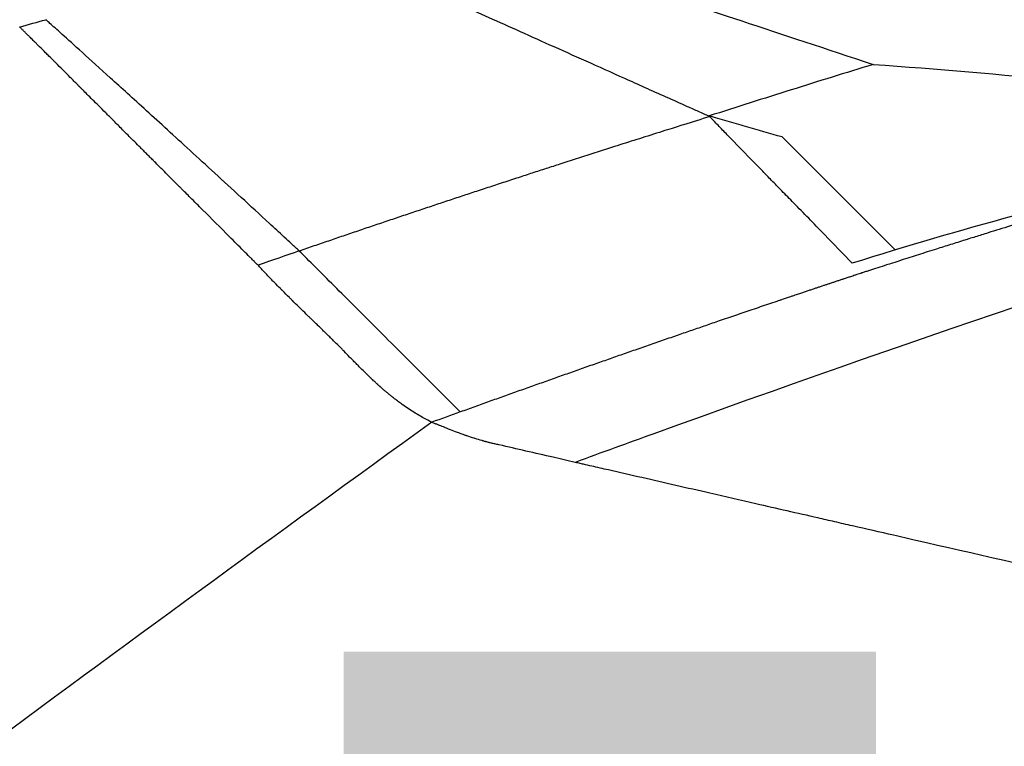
# Model space of a CAD drawing. Header units: millimetres. Extents: x 0 to 4378, y 0 to 2397.
# Tile 424 of 656: x 1580 to 1604, y 719 to 737. Entities that reach past the tile are written whole.
import ezdxf

# ---------------------------------------------------------------- set-up
doc = ezdxf.new("R2010")
doc.units = ezdxf.units.MM
doc.header["$LTSCALE"] = 0.2
doc.layers.add('12_Before Rev.Num.', color=5, linetype='Continuous')
doc.styles.add('Rainbow-4.0 Style', font='malgunsl.ttf')
doc.styles.add('Rainbow-5.0 Style', font='malgunsl.ttf')
doc.dimstyles.new('Rainbow-4.0 Style', dxfattribs={"dimtxt": 3.5, "dimasz": 2.5, "dimexe": 1, "dimexo": 1, "dimgap": 1, "dimtad": 1, "dimdsep": 46, "dimtxsty": 'Rainbow-4.0 Style', "dimcen": 0, "dimclrd": 251, "dimclre": 251, "dimclrt": 7, "dimazin": 3, "dimtp": 0.1, "dimtm": 0.1, "dimtfac": 0.61, "dimtmove": 0, "dimatfit": 3, "dimfxl": 1, "dimlwd": -1, "dimlwe": -1, "dimarcsym": 1})

# ---------------------------------------------------------------- blocks, each defined once
blk = doc.blocks.new('*D146')
at = {"color": 251, "linetype": 'ByBlock', "transparency": 16777216}
for p, q in [((1483.192, 1869.115), (1834.854, 1869.115)), ((1829.854, 681.615), (1829.854, 1856.615)), ((1617.144, 669.115), (1834.854, 669.115))]:
    blk.add_line(p, q, dxfattribs=at)
at = {"color": 251, "transparency": 16777216}
for points in [[(1827.77, 1856.615), (1831.937, 1856.615), (1829.854, 1869.115)], [(1827.77, 681.615), (1831.937, 681.615), (1829.854, 669.115)]]:
    blk.add_solid(points, dxfattribs=at)
at = {"layer": 'Defpoints', "color": 0, "transparency": 16777216}
for p in [(1478.192, 1869.115), (1829.854, 1869.115), (1612.144, 669.115)]:
    blk.add_point(p, dxfattribs=at)
at = {"color": 7, "transparency": 16777216, "insert": (1815.753, 1269.115), "char_height": 17.5, "attachment_point": 5, "rotation": 90, "style": 'Rainbow-4.0 Style'}
blk.add_mtext('1200', dxfattribs=at)
blk = doc.blocks.new('*D151')
at = {"color": 251, "linetype": 'ByBlock', "transparency": 16777216}
for p, q in [((1463.744, 947.565), (1463.744, 922.458)), ((1612.144, 724.668), (1612.144, 932.458)), ((1476.244, 927.458), (1599.644, 927.458))]:
    blk.add_line(p, q, dxfattribs=at)
at = {"color": 251, "transparency": 16777216}
for points in [[(1476.244, 929.542), (1476.244, 925.375), (1463.744, 927.458)], [(1599.644, 929.542), (1599.644, 925.375), (1612.144, 927.458)]]:
    blk.add_solid(points, dxfattribs=at)
at = {"layer": 'Defpoints', "color": 0, "transparency": 16777216}
for p in [(1463.744, 952.565), (1612.144, 927.458), (1612.144, 719.668)]:
    blk.add_point(p, dxfattribs=at)
at = {"color": 7, "transparency": 16777216, "insert": (1537.944, 941.559), "char_height": 17.5, "attachment_point": 5, "style": 'Rainbow-4.0 Style'}
blk.add_mtext('148.4', dxfattribs=at)
blk = doc.blocks.new('Blk$A17R2-5W24F')
for p, q in [((-10.771, 231.185), (-13.493, 233.906)), ((-10.547, 230.961), (-10.547, 230.961))]:
    blk.add_line(p, q)
blk.add_arc((91.955, -109.563), 360.277, 108.96383, 109.1311)
blk.add_ellipse((6.9, 179.212), major_axis=(-154.081, -51.341), ratio=0.336426, start_param=4.783308, end_param=4.787815)
for points, knots in [([(-21.702, 239.103), (-11.252, 239.329), (-0.686, 238.183), (14.637, 234.472), (19.73, 232.878), (24.686, 230.961)], [0, 0, 0, 0, 3.135776, 3.135776, 4.729873, 4.729873, 4.729873, 4.729873]), ([(-21.702, 239.103), (-21.702, 239.103), (-21.702, 239.103), (-21.698, 239.102), (-21.69, 239.099), (-21.665, 239.09), (-21.649, 239.085), (-21.583, 239.064), (-21.516, 239.041), (-21.396, 239.001), (-21.357, 238.989), (-21.068, 238.893), (-20.713, 238.775), (-20.143, 238.586), (-20.023, 238.546), (-19.621, 238.413), (-19.314, 238.311), (-18.789, 238.137), (-18.59, 238.071), (-17.971, 237.865), (-17.523, 237.717), (-16.27, 237.301), (-15.411, 237.016), (-13.498, 236.382), (-12.441, 236.031), (-11.303, 235.654)], [3.002056, 3.002056, 3.002056, 3.002056, 3.030698, 3.030698, 3.132206, 3.132206, 3.223063, 3.223063, 3.442927, 3.442927, 3.536547, 3.536547, 4.083234, 4.083234, 4.21921, 4.21921, 4.519173, 4.519173, 4.687527, 4.687527, 5.022391, 5.022391, 5.555294, 5.555294, 6.103047, 6.103047, 6.103047, 6.103047]), ([(-15.239, 234.398), (-15.284, 234.418), (-15.328, 234.438), (-15.373, 234.458), (-15.418, 234.478), (-15.463, 234.498), (-15.507, 234.518), (-15.596, 234.557), (-15.684, 234.597), (-15.772, 234.636), (-15.947, 234.714), (-16.12, 234.792), (-16.29, 234.868), (-16.631, 235.021), (-16.962, 235.169), (-17.283, 235.313), (-17.925, 235.601), (-18.527, 235.871), (-19.087, 236.122), (-19.647, 236.373), (-20.165, 236.606), (-20.64, 236.819), (-21.115, 237.033), (-21.547, 237.227), (-21.935, 237.4), (-22.323, 237.574), (-22.666, 237.728), (-22.964, 237.861), (-23.262, 237.995), (-23.515, 238.108), (-23.722, 238.2), (-23.826, 238.246), (-23.918, 238.287), (-23.999, 238.323), (-24.079, 238.359), (-24.148, 238.389), (-24.204, 238.414), (-24.26, 238.439), (-24.304, 238.458), (-24.334, 238.471), (-24.349, 238.478), (-24.36, 238.483), (-24.368, 238.486), (-24.375, 238.489), (-24.379, 238.491), (-24.379, 238.491), (-24.379, 238.491), (-24.379, 238.491), (-24.379, 238.491)], [0, 0, 0, 0, 0.003914, 0.003914, 0.003914, 0.0078279, 0.0078279, 0.0078279, 0.0156558, 0.0156558, 0.0156558, 0.0313116, 0.0313116, 0.0313116, 0.0626233, 0.0626233, 0.0626233, 0.1252466, 0.1252466, 0.1252466, 0.1878699, 0.1878699, 0.1878699, 0.2504932, 0.2504932, 0.2504932, 0.3131165, 0.3131165, 0.3131165, 0.3757398, 0.3757398, 0.3757398, 0.4070514, 0.4070514, 0.4070514, 0.4383631, 0.4383631, 0.4383631, 0.4696747, 0.4696747, 0.4696747, 0.4853679, 0.4853679, 0.4853679, 0.5009864, 0.5009864, 0.5009864, 0.5015292, 0.5015292, 0.5015292, 0.5015292]), ([(-25.125, 231.159), (-25.156, 231.188), (-25.186, 231.216), (-25.217, 231.244), (-25.248, 231.273), (-25.278, 231.301), (-25.309, 231.329), (-25.369, 231.385), (-25.43, 231.441), (-25.49, 231.496), (-25.61, 231.607), (-25.728, 231.716), (-25.844, 231.824), (-26.077, 232.039), (-26.304, 232.247), (-26.523, 232.449), (-26.962, 232.852), (-27.373, 233.229), (-27.753, 233.577), (-28.134, 233.925), (-28.485, 234.245), (-28.805, 234.537), (-29.125, 234.828), (-29.414, 235.091), (-29.671, 235.324), (-29.928, 235.558), (-30.154, 235.762), (-30.349, 235.938), (-30.543, 236.113), (-30.705, 236.26), (-30.836, 236.377), (-30.901, 236.436), (-30.958, 236.488), (-31.007, 236.532), (-31.057, 236.576), (-31.098, 236.613), (-31.131, 236.642), (-31.164, 236.672), (-31.189, 236.694), (-31.206, 236.709), (-31.214, 236.717), (-31.221, 236.723), (-31.225, 236.726), (-31.229, 236.73), (-31.231, 236.732), (-31.231, 236.732), (-31.231, 236.732), (-31.231, 236.732), (-31.231, 236.732)], [0, 0, 0, 0, 0.0039109, 0.0039109, 0.0039109, 0.0078218, 0.0078218, 0.0078218, 0.0156437, 0.0156437, 0.0156437, 0.0312874, 0.0312874, 0.0312874, 0.0625747, 0.0625747, 0.0625747, 0.1251494, 0.1251494, 0.1251494, 0.1877242, 0.1877242, 0.1877242, 0.2502989, 0.2502989, 0.2502989, 0.3128736, 0.3128736, 0.3128736, 0.3754483, 0.3754483, 0.3754483, 0.4067357, 0.4067357, 0.4067357, 0.4380231, 0.4380231, 0.4380231, 0.4693104, 0.4693104, 0.4693104, 0.4849915, 0.4849915, 0.4849915, 0.5005978, 0.5005978, 0.5005978, 0.5008607, 0.5008607, 0.5008607, 0.5008607]), ([(-26.119, 230.816), (-26.147, 230.843), (-26.174, 230.87), (-26.201, 230.897), (-26.203, 230.899), (-26.205, 230.902), (-26.207, 230.904), (-26.236, 230.933), (-26.265, 230.962), (-26.294, 230.991), (-26.301, 230.998), (-26.308, 231.005), (-26.315, 231.011), (-26.366, 231.062), (-26.416, 231.113), (-26.467, 231.163), (-26.581, 231.278), (-26.694, 231.39), (-26.804, 231.501), (-27.026, 231.723), (-27.241, 231.938), (-27.449, 232.146), (-27.551, 232.248), (-27.652, 232.348), (-27.75, 232.447), (-27.824, 232.521), (-27.898, 232.594), (-27.97, 232.666), (-27.978, 232.674), (-27.986, 232.682), (-27.994, 232.691), (-28.001, 232.698), (-28.009, 232.706), (-28.016, 232.713), (-28.071, 232.767), (-28.124, 232.821), (-28.178, 232.874), (-28.231, 232.927), (-28.283, 232.98), (-28.336, 233.033), (-28.388, 233.085), (-28.44, 233.137), (-28.493, 233.189), (-28.533, 233.229), (-28.573, 233.269), (-28.613, 233.31), (-28.622, 233.319), (-28.631, 233.328), (-28.64, 233.336), (-28.666, 233.362), (-28.694, 233.391), (-28.723, 233.42), (-28.751, 233.448), (-28.78, 233.476), (-28.809, 233.506), (-28.838, 233.534), (-28.867, 233.563), (-28.895, 233.592), (-28.902, 233.599), (-28.909, 233.606), (-28.916, 233.613), (-28.94, 233.637), (-28.964, 233.661), (-28.988, 233.685), (-29.081, 233.778), (-29.168, 233.865), (-29.251, 233.948), (-29.296, 233.993), (-29.339, 234.037), (-29.381, 234.079), (-29.457, 234.155), (-29.528, 234.227), (-29.595, 234.294), (-29.598, 234.296), (-29.6, 234.299), (-29.602, 234.301), (-29.667, 234.366), (-29.729, 234.428), (-29.786, 234.485), (-29.846, 234.546), (-29.902, 234.602), (-29.955, 234.654), (-30.008, 234.707), (-30.057, 234.757), (-30.103, 234.803), (-30.149, 234.849), (-30.192, 234.892), (-30.231, 234.931), (-30.271, 234.971), (-30.307, 235.008), (-30.341, 235.042), (-30.357, 235.057), (-30.372, 235.073), (-30.387, 235.088), (-30.396, 235.096), (-30.404, 235.105), (-30.413, 235.113), (-30.415, 235.116), (-30.418, 235.118), (-30.42, 235.121), (-30.429, 235.129), (-30.439, 235.139), (-30.449, 235.149), (-30.453, 235.154), (-30.458, 235.159), (-30.463, 235.163), (-30.522, 235.223), (-30.582, 235.283), (-30.642, 235.343), (-30.702, 235.402), (-30.761, 235.462), (-30.82, 235.52), (-30.878, 235.579), (-30.936, 235.636), (-30.992, 235.693), (-31.01, 235.71), (-31.027, 235.728), (-31.044, 235.745), (-31.082, 235.783), (-31.12, 235.82), (-31.156, 235.857), (-31.184, 235.884), (-31.211, 235.911), (-31.237, 235.937), (-31.287, 235.987), (-31.335, 236.035), (-31.381, 236.08), (-31.403, 236.103), (-31.425, 236.124), (-31.446, 236.146), (-31.463, 236.163), (-31.48, 236.179), (-31.496, 236.196), (-31.498, 236.197), (-31.5, 236.199), (-31.501, 236.201), (-31.504, 236.203), (-31.506, 236.205), (-31.509, 236.208), (-31.54, 236.239), (-31.568, 236.267), (-31.594, 236.293), (-31.596, 236.295), (-31.598, 236.297), (-31.6, 236.299), (-31.62, 236.318), (-31.638, 236.337), (-31.655, 236.353), (-31.661, 236.359), (-31.667, 236.365), (-31.673, 236.371), (-31.684, 236.382), (-31.694, 236.392), (-31.703, 236.402), (-31.722, 236.42), (-31.739, 236.437), (-31.753, 236.451), (-31.758, 236.456), (-31.764, 236.461), (-31.768, 236.466), (-31.776, 236.474), (-31.784, 236.481), (-31.79, 236.488), (-31.801, 236.498), (-31.81, 236.507), (-31.817, 236.514), (-31.824, 236.522), (-31.831, 236.528), (-31.836, 236.533), (-31.836, 236.533), (-31.836, 236.534), (-31.837, 236.534), (-31.841, 236.538), (-31.845, 236.542), (-31.848, 236.545), (-31.848, 236.546), (-31.849, 236.546), (-31.85, 236.547), (-31.852, 236.549), (-31.853, 236.55), (-31.854, 236.551), (-31.855, 236.552), (-31.855, 236.552), (-31.856, 236.553), (-31.857, 236.554), (-31.858, 236.555), (-31.859, 236.556), (-31.86, 236.556), (-31.86, 236.557), (-31.86, 236.557), (-31.86, 236.557), (-31.86, 236.557), (-31.86, 236.557)], [0.0000006, 0.0000006, 0.0000006, 0.0000006, 0.00361, 0.00361, 0.00361, 0.0039035, 0.0039035, 0.0039035, 0.0078048, 0.0078048, 0.0078048, 0.0087215, 0.0087215, 0.0087215, 0.015609, 0.015609, 0.015609, 0.0312162, 0.0312162, 0.0312162, 0.0624254, 0.0624254, 0.0624254, 0.0777268, 0.0777268, 0.0777268, 0.0892029, 0.0892029, 0.0892029, 0.0904915, 0.0904915, 0.0904915, 0.0916921, 0.0916921, 0.0916921, 0.1003426, 0.1003426, 0.1003426, 0.1089076, 0.1089076, 0.1089076, 0.1172636, 0.1172636, 0.1172636, 0.1236313, 0.1236313, 0.1236313, 0.125, 0.125, 0.125, 0.1290856, 0.1290856, 0.1290856, 0.1330044, 0.1330044, 0.1330044, 0.136844, 0.136844, 0.136844, 0.1377907, 0.1377907, 0.1377907, 0.141082, 0.141082, 0.141082, 0.1540667, 0.1540667, 0.1540667, 0.1611327, 0.1611327, 0.1611327, 0.173877, 0.173877, 0.173877, 0.1743125, 0.1743125, 0.1743125, 0.1867368, 0.1867368, 0.1867368, 0.1997006, 0.1997006, 0.1997006, 0.2128002, 0.2128002, 0.2128002, 0.2259623, 0.2259623, 0.2259623, 0.2392048, 0.2392048, 0.2392048, 0.2454175, 0.2454175, 0.2454175, 0.248919, 0.248919, 0.248919, 0.25, 0.25, 0.25, 0.2533763, 0.2533763, 0.2533763, 0.2548926, 0.2548926, 0.2548926, 0.2742924, 0.2742924, 0.2742924, 0.2934532, 0.2934532, 0.2934532, 0.312441, 0.312441, 0.312441, 0.3182457, 0.3182457, 0.3182457, 0.3311278, 0.3311278, 0.3311278, 0.3406883, 0.3406883, 0.3406883, 0.3586146, 0.3586146, 0.3586146, 0.3673452, 0.3673452, 0.3673452, 0.3742859, 0.3742859, 0.3742859, 0.375, 0.375, 0.375, 0.3758789, 0.3758789, 0.3758789, 0.3860163, 0.3860163, 0.3860163, 0.3868189, 0.3868189, 0.3868189, 0.394918, 0.394918, 0.394918, 0.3978246, 0.3978246, 0.3978246, 0.4034738, 0.4034738, 0.4034738, 0.4145069, 0.4145069, 0.4145069, 0.4187575, 0.4187575, 0.4187575, 0.4255926, 0.4255926, 0.4255926, 0.4367342, 0.4367342, 0.4367342, 0.4478982, 0.4478982, 0.4478982, 0.4488164, 0.4488164, 0.4488164, 0.4590826, 0.4590826, 0.4590826, 0.4619423, 0.4619423, 0.4619423, 0.4686808, 0.4686808, 0.4686808, 0.4731203, 0.4731203, 0.4731203, 0.4843122, 0.4843122, 0.4843122, 0.4955096, 0.4955096, 0.4955096, 0.4973037, 0.4973037, 0.4973037, 0.4973037]), ([(-11.303, 235.654), (-11.963, 235.451), (-12.622, 235.246), (-13.938, 234.832), (-14.596, 234.624), (-15.253, 234.413)], [-0.4140682, -0.4140682, -0.4140682, -0.4140682, -0.2070417, -0.2070417, -0.000001, -0.000001, -0.000001, -0.000001]), ([(-11.303, 235.654), (-9.762, 235.547), (-8.227, 235.417), (-5.158, 235.102), (-3.628, 234.918), (-2.1, 234.706)], [0.000001, 0.000001, 0.000001, 0.000001, 0.4635264, 0.4635264, 0.9270517, 0.9270517, 0.9270517, 0.9270517]), ([(-15.239, 234.398), (-15.452, 234.331), (-15.783, 234.228), (-16.216, 234.092), (-16.716, 233.934), (-17.062, 233.824), (-17.333, 233.738), (-17.645, 233.639), (-18.002, 233.524), (-18.403, 233.395), (-18.782, 233.273), (-19.138, 233.158), (-19.472, 233.05), (-19.816, 232.937), (-20.172, 232.821), (-20.538, 232.701), (-20.898, 232.583), (-21.252, 232.466), (-21.601, 232.35), (-21.952, 232.233), (-22.305, 232.115), (-22.661, 231.996), (-23.015, 231.877), (-23.368, 231.758), (-23.718, 231.639), (-24.07, 231.52), (-24.421, 231.4), (-24.773, 231.28), (-25.008, 231.2), (-25.125, 231.159)], [0, 0, 0, 0, 0.0897132, 0.1414804, 0.1932476, 0.2191312, 0.2450148, 0.2708984, 0.3096449, 0.3483914, 0.3871379, 0.4193782, 0.4516185, 0.4838587, 0.5192811, 0.5547035, 0.5901259, 0.6238896, 0.6576534, 0.6914171, 0.7259458, 0.7604744, 0.795003, 0.8290876, 0.8631723, 0.8972569, 0.9315046, 0.9657523, 1, 1, 1, 1]), ([(-15.253, 234.413), (-15.251, 234.41), (-15.248, 234.408), (-15.244, 234.403), (-15.241, 234.401), (-15.239, 234.398)], [-0.004802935, -0.004802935, -0.004802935, -0.004802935, -0.002367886, -0.002367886, 0, 0, 0, 0]), ([(-13.493, 233.906), (-13.786, 233.99), (-14.08, 234.074), (-14.522, 234.202), (-14.672, 234.245), (-14.894, 234.309), (-14.967, 234.33), (-15.111, 234.372), (-15.239, 234.409), (-15.253, 234.413)], [-0.0366125, -0.0366125, -0.0366125, -0.0366125, -0.01830625, -0.01830625, -0.00898314, -0.00898314, -0.00444968, -0.00444968, -0.000001, -0.000001, -0.000001, -0.000001]), ([(-11.809, 230.864), (-11.888, 230.947), (-12.122, 231.194), (-12.733, 231.822), (-12.979, 232.074), (-13.312, 232.413), (-13.409, 232.513), (-13.585, 232.693), (-13.669, 232.778), (-13.821, 232.933), (-13.891, 233.006), (-14.197, 233.319), (-14.434, 233.561), (-14.713, 233.849), (-14.765, 233.903), (-14.892, 234.035), (-14.966, 234.112), (-15.073, 234.224), (-15.108, 234.26), (-15.158, 234.313), (-15.174, 234.33), (-15.207, 234.364), (-15.223, 234.381), (-15.239, 234.398)], [0.000001, 0.000001, 0.000001, 0.000001, 0.0534785, 0.0534785, 0.0891958, 0.0891958, 0.1039146, 0.1039146, 0.1172985, 0.1172985, 0.129058, 0.129058, 0.1678368, 0.1678368, 0.1769251, 0.1769251, 0.1899128, 0.1899128, 0.1960645, 0.1960645, 0.1990431, 0.1990431, 0.2019527, 0.2019527, 0.2019527, 0.2019527]), ([(-3.991, 232.96), (-4.362, 232.853), (-4.725, 232.747), (-5.078, 232.642), (-5.432, 232.538), (-5.776, 232.436), (-6.111, 232.335), (-6.127, 232.33), (-6.144, 232.325), (-6.161, 232.32), (-6.478, 232.225), (-6.785, 232.132), (-7.084, 232.041), (-7.324, 231.969), (-7.557, 231.897), (-7.785, 231.827), (-7.856, 231.805), (-7.926, 231.784), (-7.996, 231.762), (-8.178, 231.706), (-8.356, 231.651), (-8.53, 231.597), (-8.636, 231.564), (-8.741, 231.531), (-8.844, 231.499), (-8.892, 231.484), (-8.94, 231.469), (-8.994, 231.452), (-9.024, 231.443), (-9.056, 231.433), (-9.092, 231.422), (-9.205, 231.386), (-9.321, 231.35), (-9.438, 231.313), (-9.551, 231.278), (-9.665, 231.242), (-9.776, 231.207), (-9.926, 231.159), (-10.072, 231.113), (-10.212, 231.068), (-10.281, 231.046), (-10.348, 231.025), (-10.414, 231.004), (-10.56, 230.957), (-10.7, 230.912), (-10.833, 230.869), (-10.883, 230.853), (-10.933, 230.837), (-10.981, 230.822), (-11.125, 230.775), (-11.261, 230.731), (-11.388, 230.69), (-11.417, 230.68), (-11.446, 230.671), (-11.475, 230.662), (-11.507, 230.651), (-11.538, 230.641), (-11.56, 230.634), (-11.564, 230.632), (-11.568, 230.631), (-11.571, 230.63), (-11.611, 230.617), (-11.65, 230.604), (-11.691, 230.591), (-11.715, 230.583), (-11.739, 230.575), (-11.765, 230.567), (-11.784, 230.56), (-11.805, 230.553), (-11.826, 230.546), (-11.853, 230.537), (-11.882, 230.528), (-11.912, 230.518), (-11.939, 230.509), (-11.968, 230.5), (-11.998, 230.49), (-12.005, 230.487), (-12.013, 230.485), (-12.02, 230.482), (-12.046, 230.474), (-12.072, 230.465), (-12.1, 230.456), (-12.125, 230.447), (-12.151, 230.439), (-12.178, 230.43), (-12.204, 230.421), (-12.23, 230.413), (-12.257, 230.404), (-12.282, 230.395), (-12.308, 230.387), (-12.334, 230.378), (-12.341, 230.376), (-12.348, 230.373), (-12.355, 230.371), (-12.378, 230.363), (-12.402, 230.355), (-12.427, 230.347), (-12.45, 230.339), (-12.473, 230.332), (-12.497, 230.324), (-12.524, 230.315), (-12.551, 230.306), (-12.578, 230.297), (-12.603, 230.288), (-12.627, 230.28), (-12.652, 230.272), (-12.675, 230.264), (-12.699, 230.256), (-12.722, 230.248), (-12.738, 230.243), (-12.753, 230.238), (-12.769, 230.233), (-12.796, 230.224), (-12.824, 230.214), (-12.852, 230.205), (-12.881, 230.195), (-12.911, 230.185), (-12.941, 230.175), (-12.97, 230.165), (-12.999, 230.156), (-13.029, 230.146), (-13.062, 230.135), (-13.096, 230.123), (-13.131, 230.111), (-13.169, 230.098), (-13.209, 230.085), (-13.248, 230.072), (-13.254, 230.07), (-13.259, 230.068), (-13.264, 230.067), (-13.275, 230.063), (-13.285, 230.059), (-13.296, 230.056), (-13.331, 230.044), (-13.366, 230.032), (-13.4, 230.021), (-13.431, 230.01), (-13.461, 230), (-13.49, 229.99), (-13.515, 229.982), (-13.539, 229.974), (-13.56, 229.967), (-13.584, 229.959), (-13.604, 229.952), (-13.622, 229.946), (-13.69, 229.923), (-13.757, 229.9), (-13.825, 229.877), (-13.957, 229.832), (-14.089, 229.788), (-14.221, 229.743), (-14.352, 229.698), (-14.484, 229.653), (-14.616, 229.608), (-14.748, 229.563), (-14.88, 229.518), (-15.011, 229.473), (-15.121, 229.435), (-15.231, 229.398), (-15.34, 229.36), (-15.45, 229.322), (-15.559, 229.285), (-15.669, 229.247), (-15.779, 229.209), (-15.888, 229.171), (-15.998, 229.133), (-16.118, 229.092), (-16.238, 229.05), (-16.359, 229.009), (-16.479, 228.967), (-16.599, 228.925), (-16.72, 228.883), (-16.84, 228.841), (-16.96, 228.8), (-17.081, 228.758), (-17.195, 228.718), (-17.31, 228.678), (-17.424, 228.638), (-17.539, 228.598), (-17.653, 228.557), (-17.768, 228.517), (-17.882, 228.477), (-17.997, 228.437), (-18.112, 228.397), (-18.229, 228.356), (-18.346, 228.314), (-18.463, 228.273), (-18.58, 228.232), (-18.697, 228.19), (-18.814, 228.149), (-18.931, 228.108), (-19.048, 228.066), (-19.165, 228.025), (-19.28, 227.984), (-19.396, 227.943), (-19.511, 227.902), (-19.627, 227.861), (-19.742, 227.82), (-19.858, 227.779), (-19.973, 227.738), (-20.088, 227.696), (-20.204, 227.655), (-20.32, 227.614), (-20.436, 227.572), (-20.552, 227.531), (-20.667, 227.489), (-20.783, 227.448), (-20.899, 227.406), (-21.015, 227.364), (-21.131, 227.323), (-21.247, 227.281)], [0.0000319, 0.0000319, 0.0000319, 0.0000319, 0.0474704, 0.0474704, 0.0474704, 0.0949017, 0.0949017, 0.0949017, 0.0972927, 0.0972927, 0.0972927, 0.1422803, 0.1422803, 0.1422803, 0.178402, 0.178402, 0.178402, 0.1896306, 0.1896306, 0.1896306, 0.2189908, 0.2189908, 0.2189908, 0.2369437, 0.2369437, 0.2369437, 0.2452972, 0.2452972, 0.2452972, 0.25, 0.25, 0.25, 0.2649131, 0.2649131, 0.2649131, 0.2794293, 0.2794293, 0.2794293, 0.2991717, 0.2991717, 0.2991717, 0.3088387, 0.3088387, 0.3088387, 0.3301759, 0.3301759, 0.3301759, 0.338238, 0.338238, 0.338238, 0.3621179, 0.3621179, 0.3621179, 0.3676249, 0.3676249, 0.3676249, 0.3738056, 0.3738056, 0.3738056, 0.375, 0.375, 0.375, 0.3889516, 0.3889516, 0.3889516, 0.3967248, 0.3967248, 0.3967248, 0.4026395, 0.4026395, 0.4026395, 0.4100034, 0.4100034, 0.4100034, 0.4167465, 0.4167465, 0.4167465, 0.4184496, 0.4184496, 0.4184496, 0.424101, 0.424101, 0.424101, 0.4293788, 0.4293788, 0.4293788, 0.4343434, 0.4343434, 0.4343434, 0.4389381, 0.4389381, 0.4389381, 0.4401748, 0.4401748, 0.4401748, 0.4442469, 0.4442469, 0.4442469, 0.4480861, 0.4480861, 0.4480861, 0.4523532, 0.4523532, 0.4523532, 0.4561438, 0.4561438, 0.4561438, 0.459643, 0.459643, 0.459643, 0.4619004, 0.4619004, 0.4619004, 0.4658221, 0.4658221, 0.4658221, 0.4699847, 0.4699847, 0.4699847, 0.4738643, 0.4738643, 0.4738643, 0.4781868, 0.4781868, 0.4781868, 0.4829905, 0.4829905, 0.4829905, 0.4836267, 0.4836267, 0.4836267, 0.4849138, 0.4849138, 0.4849138, 0.4891474, 0.4891474, 0.4891474, 0.4929914, 0.4929914, 0.4929914, 0.4963899, 0.4963899, 0.4963899, 0.5, 0.5, 0.5, 0.5135797, 0.5135797, 0.5135797, 0.5401109, 0.5401109, 0.5401109, 0.566583, 0.566583, 0.566583, 0.5929927, 0.5929927, 0.5929927, 0.6149176, 0.6149176, 0.6149176, 0.636795, 0.636795, 0.636795, 0.6586229, 0.6586229, 0.6586229, 0.6825461, 0.6825461, 0.6825461, 0.7064051, 0.7064051, 0.7064051, 0.7301976, 0.7301976, 0.7301976, 0.7528121, 0.7528121, 0.7528121, 0.7753623, 0.7753623, 0.7753623, 0.7978464, 0.7978464, 0.7978464, 0.8207696, 0.8207696, 0.8207696, 0.8436202, 0.8436202, 0.8436202, 0.8663962, 0.8663962, 0.8663962, 0.8888048, 0.8888048, 0.8888048, 0.9111376, 0.9111376, 0.9111376, 0.9333933, 0.9333933, 0.9333933, 0.9556763, 0.9556763, 0.9556763, 0.9778786, 0.9778786, 0.9778786, 1, 1, 1, 1]), ([(-3.993, 232.96), (-5.308, 232.677), (-6.614, 232.356), (-9.205, 231.656), (-10.483, 231.281), (-11.809, 230.864)], [0.0003306, 0.0003306, 0.0003306, 0.0003306, 0.4036189, 0.4036189, 0.8072252, 0.8072252, 0.8072252, 0.8072252]), ([(-0.095, 232.34), (-4.961, 230.835), (-10.458, 228.973), (-17.21, 226.53), (-17.841, 226.301), (-18.48, 226.067)], [-1, -1, -1, -1, -0.092566, -0.092566, 0, 0, 0, 0]), ([(-21.247, 227.281), (-21.52, 227.554), (-21.841, 227.875), (-22.184, 228.218), (-22.527, 228.561), (-22.891, 228.925), (-23.25, 229.284), (-23.608, 229.642), (-23.962, 229.996), (-24.283, 230.317), (-24.605, 230.639), (-24.894, 230.928), (-25.125, 231.159)], [0, 0, 0, 0, 0.249993, 0.249993, 0.249993, 0.499995, 0.499995, 0.499995, 0.749998, 0.749998, 0.749998, 1, 1, 1, 1]), ([(-21.934, 227.033), (-21.938, 227.035), (-21.941, 227.037), (-21.945, 227.039), (-22.002, 227.067), (-22.061, 227.098), (-22.122, 227.131), (-22.167, 227.156), (-22.213, 227.182), (-22.259, 227.209), (-22.274, 227.218), (-22.288, 227.227), (-22.303, 227.235), (-22.313, 227.241), (-22.322, 227.247), (-22.331, 227.253), (-22.381, 227.284), (-22.431, 227.315), (-22.479, 227.347), (-22.53, 227.38), (-22.58, 227.415), (-22.628, 227.449), (-22.633, 227.453), (-22.638, 227.456), (-22.643, 227.46), (-22.659, 227.471), (-22.674, 227.483), (-22.691, 227.495), (-22.721, 227.517), (-22.751, 227.54), (-22.781, 227.563), (-22.788, 227.569), (-22.795, 227.574), (-22.802, 227.579), (-22.837, 227.606), (-22.871, 227.633), (-22.903, 227.659), (-22.922, 227.673), (-22.939, 227.688), (-22.957, 227.702), (-22.972, 227.715), (-22.988, 227.728), (-23.002, 227.739), (-23.009, 227.746), (-23.017, 227.752), (-23.023, 227.757), (-23.03, 227.763), (-23.034, 227.766), (-23.039, 227.771), (-23.047, 227.777), (-23.057, 227.785), (-23.069, 227.796), (-23.079, 227.804), (-23.09, 227.813), (-23.102, 227.824), (-23.112, 227.833), (-23.124, 227.843), (-23.136, 227.854), (-23.142, 227.859), (-23.149, 227.865), (-23.155, 227.871), (-23.159, 227.874), (-23.163, 227.878), (-23.167, 227.881), (-23.171, 227.885), (-23.174, 227.888), (-23.178, 227.891), (-23.181, 227.894), (-23.183, 227.896), (-23.185, 227.897), (-23.205, 227.916), (-23.225, 227.933), (-23.244, 227.951), (-23.246, 227.952), (-23.248, 227.954), (-23.249, 227.956), (-23.269, 227.973), (-23.288, 227.991), (-23.307, 228.008), (-23.316, 228.017), (-23.326, 228.026), (-23.335, 228.034), (-23.348, 228.046), (-23.359, 228.057), (-23.37, 228.067), (-23.374, 228.071), (-23.378, 228.075), (-23.382, 228.079), (-23.387, 228.084), (-23.392, 228.089), (-23.398, 228.094), (-23.435, 228.129), (-23.476, 228.169), (-23.521, 228.213), (-23.532, 228.224), (-23.544, 228.235), (-23.556, 228.247), (-23.595, 228.286), (-23.636, 228.327), (-23.681, 228.371), (-23.705, 228.395), (-23.73, 228.421), (-23.756, 228.447), (-23.785, 228.476), (-23.816, 228.507), (-23.845, 228.537), (-23.868, 228.56), (-23.891, 228.583), (-23.912, 228.605), (-23.959, 228.653), (-24.004, 228.699), (-24.048, 228.743), (-24.07, 228.765), (-24.091, 228.787), (-24.112, 228.808), (-24.155, 228.851), (-24.197, 228.893), (-24.237, 228.934), (-24.265, 228.961), (-24.292, 228.988), (-24.319, 229.015), (-24.336, 229.032), (-24.354, 229.05), (-24.371, 229.066), (-24.401, 229.097), (-24.43, 229.125), (-24.457, 229.151), (-24.465, 229.159), (-24.473, 229.167), (-24.48, 229.174), (-24.5, 229.194), (-24.519, 229.212), (-24.538, 229.231), (-24.551, 229.244), (-24.565, 229.257), (-24.58, 229.272), (-24.604, 229.295), (-24.63, 229.321), (-24.66, 229.35), (-24.672, 229.362), (-24.685, 229.374), (-24.698, 229.387), (-24.726, 229.414), (-24.757, 229.444), (-24.789, 229.475), (-24.808, 229.494), (-24.827, 229.512), (-24.847, 229.532), (-24.864, 229.549), (-24.882, 229.566), (-24.9, 229.583), (-24.905, 229.588), (-24.91, 229.594), (-24.916, 229.599), (-24.971, 229.653), (-25.022, 229.702), (-25.069, 229.747), (-25.09, 229.768), (-25.111, 229.789), (-25.131, 229.808), (-25.19, 229.866), (-25.242, 229.917), (-25.29, 229.964), (-25.308, 229.982), (-25.325, 229.999), (-25.342, 230.015), (-25.348, 230.021), (-25.355, 230.028), (-25.363, 230.036), (-25.421, 230.093), (-25.478, 230.15), (-25.533, 230.205), (-25.548, 230.221), (-25.564, 230.236), (-25.579, 230.252), (-25.626, 230.299), (-25.671, 230.345), (-25.716, 230.391), (-25.739, 230.415), (-25.762, 230.438), (-25.785, 230.462), (-25.809, 230.487), (-25.833, 230.512), (-25.857, 230.537), (-25.891, 230.573), (-25.925, 230.608), (-25.958, 230.643), (-25.978, 230.664), (-25.998, 230.686), (-26.018, 230.707), (-26.041, 230.732), (-26.064, 230.756), (-26.087, 230.781), (-26.098, 230.793), (-26.109, 230.804), (-26.119, 230.816)], [0, 0, 0, 0, 0.0021802, 0.0021802, 0.0021802, 0.0349898, 0.0349898, 0.0349898, 0.0589986, 0.0589986, 0.0589986, 0.0665186, 0.0665186, 0.0665186, 0.0714286, 0.0714286, 0.0714286, 0.0996409, 0.0996409, 0.0996409, 0.1292483, 0.1292483, 0.1292483, 0.1321946, 0.1321946, 0.1321946, 0.1418541, 0.1418541, 0.1418541, 0.1596158, 0.1596158, 0.1596158, 0.1638774, 0.1638774, 0.1638774, 0.1852602, 0.1852602, 0.1852602, 0.197224, 0.197224, 0.197224, 0.2081947, 0.2081947, 0.2081947, 0.2142857, 0.2142857, 0.2142857, 0.2206218, 0.2206218, 0.2206218, 0.2298444, 0.2298444, 0.2298444, 0.2368531, 0.2368531, 0.2368531, 0.242781, 0.242781, 0.242781, 0.2457477, 0.2457477, 0.2457477, 0.2474327, 0.2474327, 0.2474327, 0.2489713, 0.2489713, 0.2489713, 0.25, 0.25, 0.25, 0.2636725, 0.2636725, 0.2636725, 0.2648778, 0.2648778, 0.2648778, 0.2785686, 0.2785686, 0.2785686, 0.2857143, 0.2857143, 0.2857143, 0.2963344, 0.2963344, 0.2963344, 0.300157, 0.300157, 0.300157, 0.3051359, 0.3051359, 0.3051359, 0.3402, 0.3402, 0.3402, 0.349232, 0.349232, 0.349232, 0.3790688, 0.3790688, 0.3790688, 0.3955492, 0.3955492, 0.3955492, 0.4142787, 0.4142787, 0.4142787, 0.4285714, 0.4285714, 0.4285714, 0.4592821, 0.4592821, 0.4592821, 0.4744504, 0.4744504, 0.4744504, 0.505159, 0.505159, 0.505159, 0.525964, 0.525964, 0.525964, 0.5395138, 0.5395138, 0.5395138, 0.563948, 0.563948, 0.563948, 0.5714286, 0.5714286, 0.5714286, 0.5912134, 0.5912134, 0.5912134, 0.6045757, 0.6045757, 0.6045757, 0.626484, 0.626484, 0.626484, 0.6354898, 0.6354898, 0.6354898, 0.6547841, 0.6547841, 0.6547841, 0.6658539, 0.6658539, 0.6658539, 0.6754777, 0.6754777, 0.6754777, 0.6785714, 0.6785714, 0.6785714, 0.7107772, 0.7107772, 0.7107772, 0.7256495, 0.7256495, 0.7256495, 0.769194, 0.769194, 0.769194, 0.7857143, 0.7857143, 0.7857143, 0.7913929, 0.7913929, 0.7913929, 0.8333691, 0.8333691, 0.8333691, 0.8451415, 0.8451415, 0.8451415, 0.8811823, 0.8811823, 0.8811823, 0.9000326, 0.9000326, 0.9000326, 0.9202924, 0.9202924, 0.9202924, 0.9498129, 0.9498129, 0.9498129, 0.9679747, 0.9679747, 0.9679747, 0.9895013, 0.9895013, 0.9895013, 0.9999999, 0.9999999, 0.9999999, 0.9999999]), ([(-46.002, 230.495), (-46.002, 230.495), (-45.963, 230.454), (-45.858, 230.348), (-45.827, 230.316), (-45.652, 230.139), (-45.443, 229.927), (-44.984, 229.46), (-44.771, 229.244), (-44.392, 228.86), (-44.245, 228.711), (-43.912, 228.373), (-43.723, 228.181), (-43.293, 227.746), (-43.05, 227.499), (-42.656, 227.1), (-42.515, 226.957), (-42.216, 226.654), (-42.057, 226.494), (-41.72, 226.153), (-41.541, 225.972), (-40.939, 225.363), (-40.496, 224.915), (-39.132, 223.537), (-38.15, 222.546), (-36.313, 220.694), (-35.487, 219.863), (-33.34, 217.701), (-31.978, 216.332), (-29.844, 214.189), (-29.118, 213.461), (-28.01, 212.349), (-27.637, 211.976), (-27.074, 211.41), (-26.885, 211.221), (-26.384, 210.719), (-26.152, 210.487), (-26.125, 210.459)], [0, 0, 0, 0, 0.384133, 0.384133, 0.512249, 0.512249, 1.024123, 1.024123, 1.364944, 1.364944, 1.559744, 1.559744, 1.782284, 1.782284, 2.036344, 2.036344, 2.171979, 2.171979, 2.316126, 2.316126, 2.469243, 2.469243, 2.819183, 2.819183, 3.497124, 3.497124, 4.005619, 4.005619, 4.768313, 4.768313, 5.149783, 5.149783, 5.340721, 5.340721, 5.43619, 5.43619, 5.593059, 5.593059, 5.593059, 5.593059]), ([(-45.741, 229.507), (-45.741, 229.507), (-45.722, 229.489), (-45.676, 229.442), (-45.665, 229.431), (-45.615, 229.381), (-45.566, 229.332), (-45.47, 229.237), (-45.431, 229.197), (-45.326, 229.092), (-45.256, 229.023), (-45.109, 228.875), (-45.034, 228.8), (-44.825, 228.591), (-44.683, 228.449), (-44.469, 228.236), (-44.411, 228.177), (-44.208, 227.975), (-44.056, 227.823), (-43.797, 227.563), (-43.695, 227.461), (-43.461, 227.227), (-43.327, 227.093), (-43.046, 226.812), (-42.899, 226.666), (-42.725, 226.492), (-42.703, 226.469), (-42.508, 226.274), (-42.328, 226.095), (-41.977, 225.744), (-41.807, 225.573), (-41.401, 225.167), (-41.162, 224.929), (-40.764, 224.531), (-40.61, 224.377), (-40.117, 223.884), (-39.768, 223.534), (-39.035, 222.801), (-38.65, 222.417), (-38.088, 221.854), (-37.92, 221.687), (-37.155, 220.922), (-36.535, 220.302), (-35.487, 219.254), (-35.073, 218.84), (-34.159, 217.925), (-33.655, 217.421), (-32.615, 216.381), (-32.077, 215.844), (-31.429, 215.195), (-31.327, 215.093), (-30.534, 214.3), (-29.828, 213.595), (-28.59, 212.357), (-28.064, 211.83), (-26.84, 210.606), (-26.139, 209.905), (-24.832, 208.598), (-24.229, 207.995), (-23.219, 206.986), (-22.817, 206.583), (-22.141, 205.907), (-21.869, 205.635), (-21.255, 205.022), (-20.913, 204.679), (-20.225, 203.991), (-19.88, 203.646), (-19.225, 202.991), (-18.916, 202.682), (-18.567, 202.333), (-18.527, 202.293), (-18.138, 201.904), (-17.786, 201.553), (-16.896, 200.663), (-16.355, 200.122), (-15.642, 199.409), (-15.473, 199.239), (-14.588, 198.354), (-13.868, 197.635), (-12.42, 196.186), (-11.692, 195.458), (-10.228, 193.994), (-9.492, 193.259), (-8.014, 191.781), (-7.272, 191.038), (-5.778, 189.544), (-5.026, 188.792), (-3.525, 187.291), (-2.776, 186.542), (-1.71, 185.477), (-1.395, 185.161), (-0.762, 184.528), (-0.444, 184.211), (-0.003, 183.769), (0.122, 183.644), (0.437, 183.33), (0.627, 183.14), (1.006, 182.76), (1.196, 182.57), (1.577, 182.19), (1.767, 181.999), (2.126, 181.641), (2.294, 181.472), (2.486, 181.281), (2.508, 181.258), (2.768, 180.999), (3.006, 180.761), (3.484, 180.283), (3.723, 180.043), (4.203, 179.564), (4.443, 179.324), (4.733, 179.033), (4.781, 178.985), (5.074, 178.692), (5.322, 178.444), (5.827, 177.94), (6.083, 177.683), (6.604, 177.162), (6.868, 176.899), (7.335, 176.431), (7.532, 176.234), (7.916, 175.85), (8.104, 175.663), (8.488, 175.279), (8.684, 175.082), (9.068, 174.698), (9.255, 174.511), (9.625, 174.141), (9.807, 173.959), (10.173, 173.593), (10.357, 173.409), (10.557, 173.209), (10.575, 173.192), (10.786, 172.981), (10.979, 172.787), (11.362, 172.405), (11.55, 172.216), (11.894, 171.873), (12.048, 171.718), (12.24, 171.527), (12.275, 171.491), (12.429, 171.337), (12.547, 171.219), (12.738, 171.029), (12.81, 170.956), (12.991, 170.775), (13.101, 170.666), (13.291, 170.475), (13.372, 170.395), (13.589, 170.177), (13.726, 170.041), (13.917, 169.85), (13.97, 169.797), (14.224, 169.542), (14.429, 169.337), (14.841, 168.926), (15.047, 168.719), (15.461, 168.306), (15.667, 168.099), (16.014, 167.752), (16.154, 167.612), (17.111, 166.656), (17.925, 165.841), (19.426, 164.341), (20.112, 163.654), (21.381, 162.385), (21.964, 161.803), (22.704, 161.062), (22.864, 160.903), (23.68, 160.087), (24.334, 159.433), (25.067, 158.7), (25.148, 158.618), (25.753, 158.013), (26.275, 157.491), (27.001, 156.765), (27.208, 156.558), (27.901, 155.866), (28.385, 155.381), (29.103, 154.663), (29.339, 154.428), (30.371, 153.396), (31.162, 152.604), (32.57, 151.197), (33.189, 150.578), (34.412, 149.355), (35.016, 148.75), (36.203, 147.563), (36.786, 146.98), (37.539, 146.227), (37.715, 146.051), (38.832, 144.934), (39.759, 144.007), (41.05, 142.717), (41.428, 142.339), (42.641, 141.125), (43.464, 140.302), (44.683, 139.083), (45.093, 138.674), (46.041, 137.726), (46.576, 137.19), (47.612, 136.154), (48.114, 135.652), (48.712, 135.054), (48.819, 134.948), (49.663, 134.103), (50.377, 133.389), (51.39, 132.377), (51.711, 132.055), (52.408, 131.358), (52.78, 130.986), (53.493, 130.274), (53.834, 129.932), (54.357, 129.41), (54.545, 129.221), (54.946, 128.82), (55.157, 128.609), (55.549, 128.217), (55.731, 128.035), (56.131, 127.636), (56.345, 127.421), (56.691, 127.075), (56.827, 126.94), (57.139, 126.627), (57.313, 126.454), (57.614, 126.153), (57.744, 126.023), (58.027, 125.739), (58.177, 125.589), (58.428, 125.339), (58.531, 125.235), (58.772, 124.995), (58.904, 124.863), (59.098, 124.669), (59.167, 124.6), (59.325, 124.441), (59.411, 124.355), (59.554, 124.212), (59.614, 124.152), (59.765, 124.002), (59.842, 123.924), (59.911, 123.855), (59.922, 123.844), (59.984, 123.783), (60.013, 123.754), (60.02, 123.746), (60.021, 123.746), (60.021, 123.746)], [0, 0, 0, 0, 0.257354, 0.257354, 0.326237, 0.326237, 0.532709, 0.532709, 0.653072, 0.653072, 0.826383, 0.826383, 0.980612, 0.980612, 1.221018, 1.221018, 1.308472, 1.308472, 1.512953, 1.512953, 1.636992, 1.636992, 1.789146, 1.789146, 1.943102, 1.943102, 1.965845, 1.965845, 2.139379, 2.139379, 2.294197, 2.294197, 2.497442, 2.497442, 2.621999, 2.621999, 2.888446, 2.888446, 3.162424, 3.162424, 3.276803, 3.276803, 3.678252, 3.678252, 3.9315, 3.9315, 4.226971, 4.226971, 4.529662, 4.529662, 4.586048, 4.586048, 4.965901, 4.965901, 5.240486, 5.240486, 5.596576, 5.596576, 5.895461, 5.895461, 6.09193, 6.09193, 6.223224, 6.223224, 6.387068, 6.387068, 6.550917, 6.550917, 6.696146, 6.696146, 6.714688, 6.714688, 6.878445, 6.878445, 7.127882, 7.127882, 7.205393, 7.205393, 7.531923, 7.531923, 7.858453, 7.858453, 8.185149, 8.185149, 8.511845, 8.511845, 8.840084, 8.840084, 9.164788, 9.164788, 9.300716, 9.300716, 9.43764, 9.43764, 9.491568, 9.491568, 9.573784, 9.573784, 9.656087, 9.656087, 9.738273, 9.738273, 9.810512, 9.810512, 9.820176, 9.820176, 9.921487, 9.921487, 10.022047, 10.022047, 10.121234, 10.121234, 10.140813, 10.140813, 10.240775, 10.240775, 10.34206, 10.34206, 10.443345, 10.443345, 10.519125, 10.519125, 10.593519, 10.593519, 10.673571, 10.673571, 10.751664, 10.751664, 10.828971, 10.828971, 10.907781, 10.907781, 10.915165, 10.915165, 10.998748, 10.998748, 11.080195, 11.080195, 11.146615, 11.146615, 11.161943, 11.161943, 11.21211, 11.21211, 11.242651, 11.242651, 11.288319, 11.288319, 11.321832, 11.321832, 11.377745, 11.377745, 11.399138, 11.399138, 11.480179, 11.480179, 11.560404, 11.560404, 11.640086, 11.640086, 11.694297, 11.694297, 12.011124, 12.011124, 12.279997, 12.279997, 12.509628, 12.509628, 12.572827, 12.572827, 12.833111, 12.833111, 12.865725, 12.865725, 13.07529, 13.07529, 13.158686, 13.158686, 13.355513, 13.355513, 13.451637, 13.451637, 13.778619, 13.778619, 14.038498, 14.038498, 14.296261, 14.296261, 14.549067, 14.549067, 14.626299, 14.626299, 15.04137, 15.04137, 15.215105, 15.215105, 15.604069, 15.604069, 15.80398, 15.80398, 16.073193, 16.073193, 16.335419, 16.335419, 16.392609, 16.392609, 16.791079, 16.791079, 16.982171, 16.982171, 17.214497, 17.214497, 17.441103, 17.441103, 17.573214, 17.573214, 17.727887, 17.727887, 17.868871, 17.868871, 18.045189, 18.045189, 18.163993, 18.163993, 18.326743, 18.326743, 18.458589, 18.458589, 18.625722, 18.625722, 18.752843, 18.752843, 18.936687, 18.936687, 19.046733, 19.046733, 19.205689, 19.205689, 19.340689, 19.340689, 19.583635, 19.583635, 19.634122, 19.634122, 19.890387, 19.890387, 19.927065, 19.927065, 19.927065, 19.927065]), ([(-18.48, 226.067), (-18.657, 226.108), (-18.833, 226.148), (-19.009, 226.189), (-19.229, 226.239), (-19.448, 226.289), (-19.668, 226.34), (-19.883, 226.389), (-20.098, 226.438), (-20.315, 226.488), (-20.346, 226.495), (-20.381, 226.503), (-20.412, 226.51), (-20.426, 226.513), (-20.439, 226.516), (-20.451, 226.519), (-20.478, 226.526), (-20.5, 226.531), (-20.524, 226.537), (-20.533, 226.539), (-20.542, 226.541), (-20.551, 226.544), (-20.576, 226.55), (-20.603, 226.558), (-20.631, 226.565), (-20.635, 226.566), (-20.639, 226.567), (-20.643, 226.568), (-20.666, 226.575), (-20.69, 226.581), (-20.714, 226.588), (-20.72, 226.59), (-20.726, 226.591), (-20.731, 226.593), (-20.783, 226.608), (-20.834, 226.623), (-20.886, 226.639), (-20.895, 226.642), (-20.904, 226.645), (-20.913, 226.648), (-20.97, 226.666), (-21.028, 226.685), (-21.087, 226.705), (-21.094, 226.708), (-21.1, 226.71), (-21.107, 226.712), (-21.118, 226.716), (-21.129, 226.72), (-21.139, 226.723), (-21.141, 226.724), (-21.144, 226.725), (-21.146, 226.726), (-21.183, 226.739), (-21.222, 226.753), (-21.262, 226.767), (-21.293, 226.779), (-21.327, 226.791), (-21.361, 226.805), (-21.413, 226.824), (-21.468, 226.846), (-21.527, 226.869), (-21.551, 226.878), (-21.575, 226.888), (-21.6, 226.898), (-21.608, 226.901), (-21.616, 226.904), (-21.623, 226.907), (-21.664, 226.923), (-21.706, 226.94), (-21.75, 226.958), (-21.756, 226.96), (-21.762, 226.963), (-21.768, 226.965), (-21.789, 226.974), (-21.81, 226.982), (-21.832, 226.991), (-21.838, 226.994), (-21.844, 226.996), (-21.851, 226.999), (-21.875, 227.009), (-21.901, 227.019), (-21.926, 227.03), (-21.927, 227.031), (-21.929, 227.031), (-21.93, 227.032), (-21.931, 227.032), (-21.931, 227.032), (-21.932, 227.032), (-21.932, 227.033), (-21.933, 227.033), (-21.933, 227.033), (-21.933, 227.033), (-21.933, 227.033), (-21.933, 227.033), (-21.933, 227.033), (-21.934, 227.033), (-21.934, 227.033), (-21.934, 227.033), (-21.934, 227.033), (-21.934, 227.033)], [-1, -1, -1, -1, -0.855477, -0.855477, -0.855477, -0.675493, -0.675493, -0.675493, -0.5, -0.5, -0.5, -0.474711, -0.474711, -0.474711, -0.463963, -0.463963, -0.463963, -0.439193, -0.439193, -0.439193, -0.430225, -0.430225, -0.430225, -0.405156, -0.405156, -0.405156, -0.40162, -0.40162, -0.40162, -0.38023, -0.38023, -0.38023, -0.375, -0.375, -0.375, -0.328373, -0.328373, -0.328373, -0.320302, -0.320302, -0.320302, -0.268434, -0.268434, -0.268434, -0.262722, -0.262722, -0.262722, -0.252966, -0.252966, -0.252966, -0.25, -0.25, -0.25, -0.203991, -0.203991, -0.203991, -0.16731, -0.16731, -0.16731, -0.11266, -0.11266, -0.11266, -0.090513, -0.090513, -0.090513, -0.083655, -0.083655, -0.083655, -0.048033, -0.048033, -0.048033, -0.043245, -0.043245, -0.043245, -0.026118, -0.026118, -0.026118, -0.021188, -0.021188, -0.021188, -0.001949, -0.001949, -0.001949, -0.000974, -0.000974, -0.000974, -0.000487, -0.000487, -0.000487, -0.000244, -0.000244, -0.000244, -0.000122, -0.000122, -0.000122, -0.000061, -0.000061, -0.000061, 0, 0, 0, 0]), ([(59.475, 208.208), (59.475, 208.208), (59.475, 208.208), (59.474, 208.208), (59.474, 208.208), (59.472, 208.208), (59.47, 208.209), (59.461, 208.211), (59.453, 208.213), (59.417, 208.221), (59.381, 208.229), (59.238, 208.262), (59.093, 208.295), (58.518, 208.427), (57.945, 208.558), (56.973, 208.781), (56.742, 208.834), (56.215, 208.955), (55.915, 209.023), (55.227, 209.181), (54.837, 209.27), (53.948, 209.474), (53.442, 209.59), (51.477, 210.04), (49.834, 210.416), (47.51, 210.949), (47.002, 211.065), (45.956, 211.305), (45.418, 211.428), (44.591, 211.618), (44.311, 211.682), (43.454, 211.878), (42.868, 212.012), (41.666, 212.288), (41.053, 212.428), (39.805, 212.714), (39.17, 212.86), (38.365, 213.044), (38.202, 213.081), (37.877, 213.156), (37.719, 213.192), (37.405, 213.264), (37.248, 213.3), (36.758, 213.412), (36.427, 213.488), (35.96, 213.595), (35.81, 213.629), (35.582, 213.682), (35.496, 213.701), (35.191, 213.772), (34.904, 213.836), (34.503, 213.928), (34.364, 213.961), (33.967, 214.053), (33.666, 214.121), (33.199, 214.227), (33.027, 214.267), (32.777, 214.325), (32.69, 214.344), (32.437, 214.402), (32.264, 214.442), (32.003, 214.502), (31.916, 214.522), (31.745, 214.561), (31.658, 214.581), (31.032, 214.724), (30.483, 214.85), (29.59, 215.054), (29.234, 215.136), (28.163, 215.381), (27.435, 215.548), (26.626, 215.733), (26.535, 215.754), (26.352, 215.796), (26.26, 215.817), (26.079, 215.859), (25.988, 215.88), (25.808, 215.921), (25.724, 215.94), (25.289, 216.04), (24.903, 216.128), (24.355, 216.254), (24.188, 216.292), (23.84, 216.372), (23.654, 216.414), (23.297, 216.496), (23.134, 216.533), (22.571, 216.662), (22.192, 216.749), (21.496, 216.909), (21.168, 216.984), (18.563, 217.58), (15.486, 218.286), (10.175, 219.502), (8.843, 219.807), (6.356, 220.377), (5.2, 220.642), (3.043, 221.136), (2.042, 221.366), (0.612, 221.693), (0.178, 221.793), (-0.659, 221.984), (-1.064, 222.077), (-4.506, 222.866), (-7.473, 223.546), (-10.454, 224.228), (-10.631, 224.269), (-11.136, 224.385), (-11.466, 224.46), (-11.942, 224.569), (-12.085, 224.602), (-12.363, 224.666), (-12.499, 224.697), (-13.125, 224.84), (-13.627, 224.955), (-14.496, 225.154), (-14.865, 225.239), (-15.784, 225.449), (-16.331, 225.575), (-17.141, 225.76), (-17.41, 225.822), (-17.813, 225.914), (-17.947, 225.945), (-18.147, 225.991), (-18.213, 226.006), (-18.313, 226.029), (-18.347, 226.037), (-18.429, 226.055), (-18.465, 226.064), (-18.48, 226.067)], [0.005854, 0.005854, 0.005854, 0.005854, 0.015643, 0.015643, 0.027845, 0.027845, 0.05223, 0.05223, 0.100909, 0.100909, 0.198424, 0.198424, 0.393504, 0.393504, 0.783662, 0.783662, 0.895129, 0.895129, 1.022354, 1.022354, 1.166952, 1.166952, 1.332231, 1.332231, 1.773151, 1.773151, 1.892103, 1.892103, 2.011651, 2.011651, 2.071839, 2.071839, 2.193664, 2.193664, 2.316421, 2.316421, 2.437829, 2.437829, 2.466801, 2.466801, 2.494017, 2.494017, 2.520434, 2.520434, 2.574312, 2.574312, 2.594831, 2.594831, 2.606957, 2.606957, 2.638215, 2.638215, 2.654584, 2.654584, 2.686919, 2.686919, 2.706471, 2.706471, 2.714858, 2.714858, 2.73223, 2.73223, 2.740924, 2.740924, 2.749647, 2.749647, 2.80368, 2.80368, 2.838598, 2.838598, 2.908238, 2.908238, 2.9171, 2.9171, 2.926099, 2.926099, 2.935321, 2.935321, 2.944217, 2.944217, 2.978136, 2.978136, 2.992962, 2.992962, 3.008988, 3.008988, 3.023294, 3.023294, 3.052748, 3.052748, 3.077934, 3.077934, 3.276701, 3.276701, 3.343394, 3.343394, 3.401726, 3.401726, 3.452707, 3.452707, 3.475001, 3.475001, 3.495911, 3.495911, 3.653751, 3.653751, 3.663756, 3.663756, 3.682297, 3.682297, 3.690341, 3.690341, 3.697869, 3.697869, 3.72608, 3.72608, 3.747115, 3.747115, 3.778704, 3.778704, 3.794548, 3.794548, 3.80247, 3.80247, 3.806431, 3.806431, 3.808412, 3.808412, 3.811309, 3.811309, 3.811309, 3.811309])]:
    blk.add_open_spline(points, degree=3, knots=knots)
for points in [[(-31.86, 236.557), (-31.65, 236.615), (-31.441, 236.674), (-31.231, 236.732)], [(-21.934, 227.033), (-25.689, 224.323), (-29.41, 221.604), (-33.096, 218.875)]]:
    blk.add_open_spline(points, degree=3)
blk = doc.blocks.new('A$Ceda57245')
at = {"layer": '12_Before Rev.Num.', "insert": (-20.587, 35.725), "char_height": 16, "attachment_point": 4, "style": 'Rainbow-5.0 Style'}
blk.add_mtext('{\\fMalgun Gothic Semilight|b1|i0|c129|p50;Z}', dxfattribs=at)

msp = doc.modelspace()

# ---------------------------------------------------------------- block references
msp.add_blockref('Blk$A17R2-5W24F', (1612.144, 499.915))
at = {"xscale": 1.2, "yscale": 1.2, "zscale": 1.2}
msp.add_blockref('A$Ceda57245', (1611.964, 668.951), dxfattribs=at)

# ---------------------------------------------------------------- dimensions: what is measured, and where the dimension line sits
dim = msp.add_linear_dim(base=(1829.854, 1869.115), p1=(1612.144, 669.115), p2=(1478.192, 1869.115), angle=90, dimstyle='Rainbow-4.0 Style', override={"dimscale": 5})
dim.commit()
dim.dimension.update_dxf_attribs({"geometry": '*D146', "text_midpoint": (1815.753, 1269.115)})
dim = msp.add_linear_dim(base=(1612.144, 927.458), p1=(1463.744, 952.565), p2=(1612.144, 719.668), dimstyle='Rainbow-4.0 Style', override={"dimscale": 5})
dim.commit()
dim.dimension.update_dxf_attribs({"geometry": '*D151', "text_midpoint": (1537.944, 941.559)})

doc.saveas('drawing.dxf')
